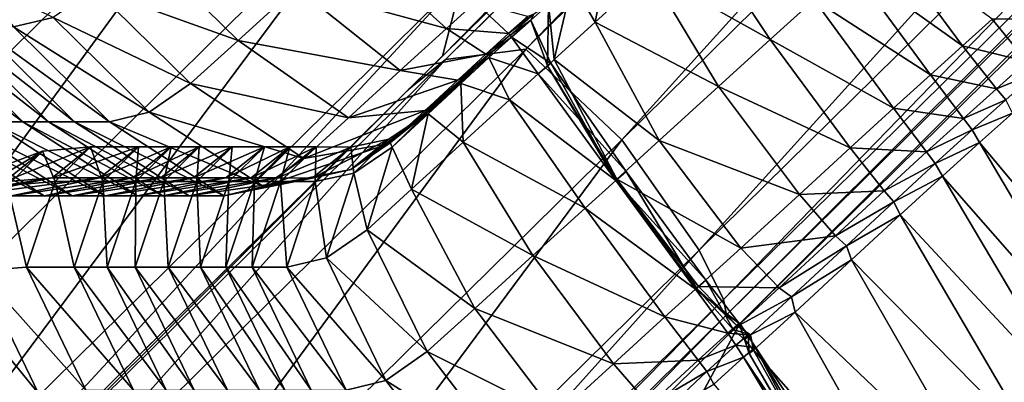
# Model space of a CAD drawing. Header units: millimetres. Extents: x 2387 to 13955, y -4964 to 364.
# Tile 372 of 656: x 7051.03 to 7063.72, y -4371.44 to -4366.77. Entities that reach past the tile are written whole.
import ezdxf

# ---------------------------------------------------------------- set-up
doc = ezdxf.new("R2010")
doc.units = ezdxf.units.MM
doc.header["$MEASUREMENT"] = 0
doc.layers.add('Predefinito', color=7, linetype='Continuous', true_color=0x000000)

msp = doc.modelspace()

# ---------------------------------------------------------------- linework, layer by layer
at = {"layer": 'Predefinito'}
for points in [[(7077.729, -4345.574, 608.147), (7077.457, -4346.595, 608.352), (7056.478, -4367.241, 486.157)], [(7056.478, -4367.241, 486.157), (7056.739, -4366.231, 485.914), (7077.729, -4345.574, 608.147)], [(7058.791, -4368.319, 485.832), (7057.552, -4367.153, 485.913), (7078.543, -4346.496, 608.147)], [(7077.496, -4346.64, 608.352), (7078.543, -4346.496, 608.147), (7057.552, -4367.153, 485.913)], [(7078.543, -4346.496, 608.147), (7079.785, -4347.658, 608.078), (7058.791, -4368.319, 485.832)], [(7077.457, -4346.595, 608.352), (7077.012, -4347.027, 608.489), (7056.042, -4367.667, 486.319)], [(7056.042, -4367.667, 486.319), (7056.478, -4367.241, 486.157), (7077.457, -4346.595, 608.352)], [(7057.552, -4367.153, 485.913), (7056.518, -4367.286, 486.157), (7077.496, -4346.64, 608.352)], [(7077.012, -4347.027, 608.489), (7077.496, -4346.64, 608.352), (7056.518, -4367.286, 486.157)], [(7056.518, -4367.286, 486.157), (7056.042, -4367.667, 486.319), (7077.012, -4347.027, 608.489)], [(7059.788, -4369.741, 485.843), (7058.791, -4368.319, 485.832), (7079.785, -4347.658, 608.078)], [(7079.785, -4347.658, 608.078), (7080.782, -4349.081, 608.088), (7059.788, -4369.741, 485.843)], [(7060.101, -4370.377, 485.876), (7059.788, -4369.741, 485.843), (7080.782, -4349.081, 608.088)], [(7080.782, -4349.081, 608.088), (7081.093, -4349.718, 608.116), (7060.101, -4370.377, 485.876)], [(7060.138, -4370.575, 485.899), (7060.101, -4370.377, 485.876), (7081.093, -4349.718, 608.116)], [(7081.093, -4349.718, 608.116), (7081.129, -4349.917, 608.134), (7060.138, -4370.575, 485.899)], [(7060.308, -4370.684, 485.876), (7060.138, -4370.575, 485.899), (7081.129, -4349.917, 608.134)], [(7081.129, -4349.917, 608.134), (7081.3, -4350.025, 608.116), (7060.308, -4370.684, 485.876)], [(7062.285, -4373.67, 485.843), (7060.308, -4370.684, 485.876), (7081.3, -4350.025, 608.116)], [(7081.3, -4350.025, 608.116), (7083.279, -4353.01, 608.088), (7062.285, -4373.67, 485.843)], [(7067.746, -4382.501, 485.832), (7062.285, -4373.67, 485.843), (7083.279, -4353.01, 608.088)], [(7050.952, -4360.802, 485.843), (7053.577, -4363.059, 485.877), (7045.949, -4370.565, 440.699)], [(7046.038, -4370.743, 440.732), (7045.949, -4370.565, 440.699), (7053.577, -4363.059, 485.877)], [(7053.577, -4363.059, 485.877), (7053.663, -4363.241, 485.899), (7046.038, -4370.743, 440.732)], [(7046.228, -4370.808, 440.699), (7046.038, -4370.743, 440.732), (7053.663, -4363.241, 485.899)], [(7053.663, -4363.241, 485.899), (7053.855, -4363.302, 485.877), (7046.228, -4370.808, 440.699)], [(7046.816, -4371.202, 440.65), (7046.228, -4370.808, 440.699), (7053.855, -4363.302, 485.877)], [(7053.855, -4363.302, 485.877), (7054.448, -4363.692, 485.843), (7046.816, -4371.202, 440.65)], [(7048.102, -4372.37, 440.634), (7046.816, -4371.202, 440.65), (7054.448, -4363.692, 485.843)], [(7054.448, -4363.692, 485.843), (7055.736, -4364.858, 485.832), (7048.102, -4372.37, 440.634)], [(7049.118, -4373.733, 440.753), (7048.102, -4372.37, 440.634), (7055.736, -4364.858, 485.832)], [(7055.736, -4364.858, 485.832), (7056.739, -4366.231, 485.914), (7049.118, -4373.733, 440.753)], [(7060.7, -4367.029, 1228.46), (7059.755, -4365.61, 1228.161), (7059.149, -4366.162, 1227.81)], [(7059.755, -4365.61, 1228.161), (7060.7, -4367.029, 1228.46), (7061.266, -4366.514, 1228.554)], [(7063.18, -4367.111, 1228.456), (7062.148, -4365.714, 1228.499), (7061.739, -4366.085, 1228.506)], [(7062.148, -4365.714, 1228.499), (7063.18, -4367.111, 1228.456), (7063.56, -4366.768, 1228.676)], [(7053.843, -4367.039, 1223.246), (7052.601, -4365.824, 1223.224), (7051.993, -4366.374, 1220.204)], [(7052.601, -4365.824, 1223.224), (7053.843, -4367.039, 1223.246), (7054.591, -4366.359, 1224.99)], [(7056.53, -4366.885, 1225.473), (7055.267, -4365.747, 1225.73), (7054.591, -4366.359, 1224.99)], [(7055.267, -4365.747, 1225.73), (7056.53, -4366.885, 1225.473), (7056.901, -4366.552, 1225.59)], [(7058.445, -4366.804, 1227.053), (7058.625, -4365.866, 1226.634), (7058.148, -4366.303, 1226.143)], [(7058.625, -4365.866, 1226.634), (7058.445, -4366.804, 1227.053), (7059.149, -4366.162, 1227.81)], [(7062.766, -4367.484, 1228.463), (7061.739, -4366.085, 1228.506), (7061.266, -4366.514, 1228.554)], [(7061.739, -4366.085, 1228.506), (7062.766, -4367.484, 1228.463), (7063.18, -4367.111, 1228.456)], [(7048.892, -4374.711, 441.112), (7049.118, -4373.733, 440.753), (7056.739, -4366.231, 485.914)], [(7056.739, -4366.231, 485.914), (7056.478, -4367.241, 486.157), (7048.892, -4374.711, 441.112)], [(7060.036, -4367.633, 1228.06), (7059.149, -4366.162, 1227.81), (7058.445, -4366.804, 1227.053)], [(7059.149, -4366.162, 1227.81), (7060.036, -4367.633, 1228.06), (7060.7, -4367.029, 1228.46)], [(7050.522, -4366.286, 1194.127), (7050.949, -4366.866, 1194.135), (7051.461, -4366.743, 1211.855)], [(7053.232, -4367.594, 1220.217), (7051.993, -4366.374, 1220.204), (7051.461, -4366.743, 1211.855)], [(7051.993, -4366.374, 1220.204), (7053.232, -4367.594, 1220.217), (7053.843, -4367.039, 1223.246)], [(7055.933, -4367.429, 1224.756), (7054.591, -4366.359, 1224.99), (7053.843, -4367.039, 1223.246)], [(7054.591, -4366.359, 1224.99), (7055.933, -4367.429, 1224.756), (7056.53, -4366.885, 1225.473)], [(7057.916, -4367.287, 1226.246), (7058.148, -4366.303, 1226.143), (7057.844, -4366.578, 1225.75)], [(7058.148, -4366.303, 1226.143), (7057.916, -4367.287, 1226.246), (7058.445, -4366.804, 1227.053)], [(7057.329, -4366.953, 1225.113), (7056.901, -4366.552, 1225.59), (7056.53, -4366.885, 1225.473)], [(7056.901, -4366.552, 1225.59), (7057.329, -4366.953, 1225.113), (7057.576, -4366.734, 1225.419)], [(7057.656, -4366.703, 1225.339), (7057.616, -4366.779, 1225.419), (7057.844, -4366.578, 1225.75)], [(7057.832, -4367.366, 1225.749), (7057.844, -4366.578, 1225.75), (7057.616, -4366.779, 1225.419)], [(7057.844, -4366.578, 1225.75), (7057.832, -4367.366, 1225.749), (7057.916, -4367.287, 1226.246)], [(7062.292, -4367.914, 1228.511), (7061.266, -4366.514, 1228.554), (7060.7, -4367.029, 1228.46)], [(7061.266, -4366.514, 1228.554), (7062.292, -4367.914, 1228.511), (7062.766, -4367.484, 1228.463)], [(7052.699, -4367.965, 1211.862), (7051.461, -4366.743, 1211.855), (7050.949, -4366.866, 1194.135)], [(7051.461, -4366.743, 1211.855), (7052.699, -4367.965, 1211.862), (7053.232, -4367.594, 1220.217)], [(7057.329, -4366.953, 1225.113), (7057.35, -4366.974, 1224.795), (7057.656, -4366.703, 1225.339)], [(7057.656, -4366.703, 1225.339), (7057.576, -4366.734, 1225.419), (7057.329, -4366.953, 1225.113)], [(7057.616, -4366.779, 1225.419), (7057.656, -4366.703, 1225.339), (7057.35, -4366.974, 1224.795)], [(7049.418, -4366.866, 1031.592), (7050.655, -4368.088, 1031.593), (7051.069, -4368.088, 1088.148)], [(7051.069, -4368.088, 1088.148), (7049.833, -4366.866, 1088.147), (7049.418, -4366.866, 1031.592)], [(7051.398, -4368.088, 1132.894), (7050.161, -4366.866, 1132.891), (7049.833, -4366.866, 1088.147)], [(7049.833, -4366.866, 1088.147), (7051.069, -4368.088, 1088.148), (7051.398, -4368.088, 1132.894)], [(7050.161, -4366.866, 1132.891), (7051.398, -4368.088, 1132.894), (7051.737, -4368.088, 1167.626)], [(7051.737, -4368.088, 1167.626), (7050.5, -4366.866, 1167.622), (7050.161, -4366.866, 1132.891)], [(7052.185, -4368.088, 1194.14), (7050.949, -4366.866, 1194.135), (7050.5, -4366.866, 1167.622)], [(7050.5, -4366.866, 1167.622), (7051.737, -4368.088, 1167.626), (7052.185, -4368.088, 1194.14)], [(7050.949, -4366.866, 1194.135), (7052.185, -4368.088, 1194.14), (7052.699, -4367.965, 1211.862)], [(7057.35, -4366.974, 1224.795), (7057.368, -4366.998, 1225.113), (7057.616, -4366.779, 1225.419)], [(7057.872, -4367.331, 1225.538), (7057.616, -4366.779, 1225.419), (7057.368, -4366.998, 1225.113)], [(7057.616, -4366.779, 1225.419), (7057.872, -4367.331, 1225.538), (7057.832, -4367.366, 1225.749)], [(7059.271, -4368.329, 1227.193), (7058.445, -4366.804, 1227.053), (7057.916, -4367.287, 1226.246)], [(7058.445, -4366.804, 1227.053), (7059.271, -4368.329, 1227.193), (7060.036, -4367.633, 1228.06)], [(7064.007, -4367.313, 1228.552), (7063.56, -4366.768, 1228.676), (7063.18, -4367.111, 1228.456)], [(7063.56, -4366.768, 1228.676), (7064.007, -4367.313, 1228.552), (7064.611, -4366.765, 1229.042)], [(7057.037, -4367.216, 1224.702), (7056.53, -4366.885, 1225.473), (7055.933, -4367.429, 1224.756)], [(7056.53, -4366.885, 1225.473), (7057.037, -4367.216, 1224.702), (7057.329, -4366.953, 1225.113)], [(7057.35, -4366.974, 1224.795), (7057.329, -4366.953, 1225.113), (7057.037, -4367.216, 1224.702)], [(7057.037, -4367.216, 1224.702), (7057.111, -4367.191, 1224.188), (7057.35, -4366.974, 1224.795)], [(7057.111, -4367.191, 1224.188), (7057.076, -4367.261, 1224.702), (7057.368, -4366.998, 1225.113)], [(7057.713, -4367.471, 1225.59), (7057.368, -4366.998, 1225.113), (7057.076, -4367.261, 1224.702)], [(7057.368, -4366.998, 1225.113), (7057.35, -4366.974, 1224.795), (7057.111, -4367.191, 1224.188)], [(7057.368, -4366.998, 1225.113), (7057.713, -4367.471, 1225.59), (7057.872, -4367.331, 1225.538)], [(7055.268, -4368.036, 1223.089), (7053.843, -4367.039, 1223.246), (7053.232, -4367.594, 1220.217)], [(7053.843, -4367.039, 1223.246), (7055.268, -4368.036, 1223.089), (7055.933, -4367.429, 1224.756)], [(7061.731, -4368.425, 1228.419), (7060.7, -4367.029, 1228.46), (7060.036, -4367.633, 1228.06)], [(7060.7, -4367.029, 1228.46), (7061.731, -4368.425, 1228.419), (7062.292, -4367.914, 1228.511)], [(7063.616, -4367.664, 1228.328), (7063.18, -4367.111, 1228.456), (7062.766, -4367.484, 1228.463)], [(7063.18, -4367.111, 1228.456), (7063.616, -4367.664, 1228.328), (7064.007, -4367.313, 1228.552)], [(7048.479, -4375.116, 441.35), (7048.892, -4374.711, 441.112), (7056.478, -4367.241, 486.157)], [(7056.478, -4367.241, 486.157), (7056.042, -4367.667, 486.319), (7048.479, -4375.116, 441.35)], [(7051.157, -4375.83, 440.634), (7049.931, -4374.654, 440.753), (7057.552, -4367.153, 485.913)], [(7056.518, -4367.286, 486.157), (7057.552, -4367.153, 485.913), (7049.931, -4374.654, 440.753)], [(7057.552, -4367.153, 485.913), (7058.791, -4368.319, 485.832), (7051.157, -4375.83, 440.634)], [(7055.933, -4367.429, 1224.756), (7056.675, -4367.551, 1224.054), (7057.037, -4367.216, 1224.702)], [(7056.675, -4367.551, 1224.054), (7056.907, -4367.387, 1223.587), (7057.111, -4367.191, 1224.188)], [(7057.111, -4367.191, 1224.188), (7057.037, -4367.216, 1224.702), (7056.675, -4367.551, 1224.054)], [(7057.342, -4367.804, 1225.473), (7057.076, -4367.261, 1224.702), (7056.715, -4367.596, 1224.054)], [(7056.907, -4367.387, 1223.587), (7056.715, -4367.596, 1224.054), (7057.076, -4367.261, 1224.702)], [(7057.076, -4367.261, 1224.702), (7057.111, -4367.191, 1224.188), (7056.907, -4367.387, 1223.587)], [(7057.076, -4367.261, 1224.702), (7057.342, -4367.804, 1225.473), (7057.713, -4367.471, 1225.59)], [(7056.042, -4367.667, 486.319), (7056.518, -4367.286, 486.157), (7048.932, -4374.756, 441.112)], [(7049.931, -4374.654, 440.753), (7048.932, -4374.756, 441.112), (7056.518, -4367.286, 486.157)], [(7056.907, -4367.387, 1223.587), (7056.675, -4367.551, 1224.054), (7056.256, -4367.941, 1222.62)], [(7056.256, -4367.941, 1222.62), (7056.651, -4367.632, 1222.307), (7056.907, -4367.387, 1223.587)], [(7056.715, -4367.596, 1224.054), (7056.907, -4367.387, 1223.587), (7056.651, -4367.632, 1222.307)], [(7058.844, -4368.728, 1225.578), (7057.872, -4367.331, 1225.538), (7057.713, -4367.471, 1225.59)], [(7058.724, -4368.828, 1226.281), (7057.916, -4367.287, 1226.246), (7057.832, -4367.366, 1225.749)], [(7058.714, -4368.842, 1225.749), (7057.832, -4367.366, 1225.749), (7057.872, -4367.331, 1225.538)], [(7057.832, -4367.366, 1225.749), (7058.714, -4368.842, 1225.749), (7058.724, -4368.828, 1226.281)], [(7057.872, -4367.331, 1225.538), (7058.844, -4368.728, 1225.578), (7058.714, -4368.842, 1225.749)], [(7057.916, -4367.287, 1226.246), (7058.724, -4368.828, 1226.281), (7059.271, -4368.329, 1227.193)], [(7064.135, -4367.452, 1228.469), (7064.007, -4367.313, 1228.552), (7063.616, -4367.664, 1228.328)], [(7056.675, -4367.551, 1224.054), (7055.933, -4367.429, 1224.756), (7055.268, -4368.036, 1223.089)], [(7058.714, -4368.842, 1225.749), (7057.713, -4367.471, 1225.59), (7057.342, -4367.804, 1225.473)], [(7057.713, -4367.471, 1225.59), (7058.714, -4368.842, 1225.749), (7058.844, -4368.728, 1225.578)], [(7063.191, -4368.045, 1228.333), (7062.766, -4367.484, 1228.463), (7062.292, -4367.914, 1228.511)], [(7062.766, -4367.484, 1228.463), (7063.191, -4368.045, 1228.333), (7063.616, -4367.664, 1228.328)], [(7063.616, -4367.664, 1228.328), (7063.737, -4367.807, 1228.243), (7064.135, -4367.452, 1228.469)], [(7054.692, -4368.559, 1220.125), (7053.232, -4367.594, 1220.217), (7052.699, -4367.965, 1211.862)], [(7053.232, -4367.594, 1220.217), (7054.692, -4368.559, 1220.125), (7055.268, -4368.036, 1223.089)], [(7055.268, -4368.036, 1223.089), (7056.256, -4367.941, 1222.62), (7056.675, -4367.551, 1224.054)], [(7055.789, -4368.368, 1219.849), (7056.257, -4367.995, 1219.665), (7056.651, -4367.632, 1222.307)], [(7056.651, -4367.632, 1222.307), (7056.256, -4367.941, 1222.62), (7055.789, -4368.368, 1219.849)], [(7056.295, -4367.985, 1222.62), (7056.651, -4367.632, 1222.307), (7056.257, -4367.995, 1219.665)], [(7056.651, -4367.632, 1222.307), (7056.295, -4367.985, 1222.62), (7056.715, -4367.596, 1224.054)], [(7056.745, -4368.348, 1224.756), (7056.715, -4367.596, 1224.054), (7056.295, -4367.985, 1222.62)], [(7056.715, -4367.596, 1224.054), (7056.745, -4368.348, 1224.756), (7057.342, -4367.804, 1225.473)], [(7061.077, -4369.023, 1228.026), (7060.036, -4367.633, 1228.06), (7059.271, -4368.329, 1227.193)], [(7060.036, -4367.633, 1228.06), (7061.077, -4369.023, 1228.026), (7061.731, -4368.425, 1228.419)], [(7048.932, -4374.756, 441.112), (7048.479, -4375.116, 441.35), (7056.042, -4367.667, 486.319)], [(7063.737, -4367.807, 1228.243), (7063.616, -4367.664, 1228.328), (7063.191, -4368.045, 1228.333)], [(7058.317, -4369.198, 1225.73), (7057.342, -4367.804, 1225.473), (7056.745, -4368.348, 1224.756)], [(7057.342, -4367.804, 1225.473), (7058.317, -4369.198, 1225.73), (7058.714, -4368.842, 1225.749)], [(7063.191, -4368.045, 1228.333), (7063.305, -4368.193, 1228.246), (7063.737, -4367.807, 1228.243)], [(7063.823, -4367.975, 1228.328), (7063.737, -4367.807, 1228.243), (7063.305, -4368.193, 1228.246)], [(7054.169, -4368.921, 1211.817), (7052.699, -4367.965, 1211.862), (7052.185, -4368.088, 1194.14)], [(7052.699, -4367.965, 1211.862), (7054.169, -4368.921, 1211.817), (7054.692, -4368.559, 1220.125)], [(7054.692, -4368.559, 1220.125), (7055.789, -4368.368, 1219.849), (7056.256, -4367.941, 1222.62)], [(7056.256, -4367.941, 1222.62), (7055.268, -4368.036, 1223.089), (7054.692, -4368.559, 1220.125)], [(7056.257, -4367.995, 1219.665), (7055.789, -4368.368, 1219.849), (7055.297, -4368.703, 1211.684)], [(7055.297, -4368.703, 1211.684), (7055.785, -4368.311, 1211.594), (7056.257, -4367.995, 1219.665)], [(7055.829, -4368.413, 1219.849), (7056.257, -4367.995, 1219.665), (7055.785, -4368.311, 1211.594)], [(7056.08, -4368.955, 1223.089), (7056.295, -4367.985, 1222.62), (7055.829, -4368.413, 1219.849)], [(7056.257, -4367.995, 1219.665), (7055.829, -4368.413, 1219.849), (7056.295, -4367.985, 1222.62)], [(7056.295, -4367.985, 1222.62), (7056.08, -4368.955, 1223.089), (7056.745, -4368.348, 1224.756)], [(7062.715, -4368.475, 1228.382), (7062.292, -4367.914, 1228.511), (7061.731, -4368.425, 1228.419)], [(7062.292, -4367.914, 1228.511), (7062.715, -4368.475, 1228.382), (7063.191, -4368.045, 1228.333)], [(7063.305, -4368.193, 1228.246), (7063.397, -4368.356, 1228.333), (7063.823, -4367.975, 1228.328)], [(7065.592, -4370.976, 1228.457), (7063.823, -4367.975, 1228.328), (7063.397, -4368.356, 1228.333)], [(7051.344, -4369.04, 924.324), (7049.868, -4368.088, 924.33), (7049.444, -4368.088, 882.085)], [(7049.444, -4368.088, 882.085), (7050.92, -4369.04, 882.076), (7051.344, -4369.04, 924.324)], [(7049.868, -4368.088, 924.33), (7051.344, -4369.04, 924.324), (7051.705, -4369.04, 973.544)], [(7051.705, -4369.04, 973.544), (7050.229, -4368.088, 973.547), (7049.868, -4368.088, 924.33)], [(7052.13, -4369.04, 1031.591), (7050.655, -4368.088, 1031.593), (7050.229, -4368.088, 973.547)], [(7050.229, -4368.088, 973.547), (7051.705, -4369.04, 973.544), (7052.13, -4369.04, 1031.591)], [(7050.655, -4368.088, 1031.593), (7052.13, -4369.04, 1031.591), (7052.545, -4369.04, 1088.147)], [(7052.545, -4369.04, 1088.147), (7051.069, -4368.088, 1088.148), (7050.655, -4368.088, 1031.593)], [(7052.873, -4369.04, 1132.893), (7051.398, -4368.088, 1132.894), (7051.069, -4368.088, 1088.148)], [(7051.069, -4368.088, 1088.148), (7052.545, -4369.04, 1088.147), (7052.873, -4369.04, 1132.893)], [(7051.398, -4368.088, 1132.894), (7052.873, -4369.04, 1132.893), (7053.212, -4369.04, 1167.622)], [(7053.212, -4369.04, 1167.622), (7051.737, -4368.088, 1167.626), (7051.398, -4368.088, 1132.894)], [(7053.66, -4369.041, 1194.123), (7052.185, -4368.088, 1194.14), (7051.737, -4368.088, 1167.626)], [(7051.737, -4368.088, 1167.626), (7053.212, -4369.04, 1167.622), (7053.66, -4369.041, 1194.123)], [(7052.185, -4368.088, 1194.14), (7053.66, -4369.041, 1194.123), (7054.169, -4368.921, 1211.817)], [(7063.305, -4368.193, 1228.246), (7063.191, -4368.045, 1228.333), (7062.715, -4368.475, 1228.382)], [(7062.715, -4368.475, 1228.382), (7062.828, -4368.624, 1228.296), (7063.305, -4368.193, 1228.246)], [(7063.397, -4368.356, 1228.333), (7063.305, -4368.193, 1228.246), (7062.828, -4368.624, 1228.296)], [(7052.157, -4377.252, 440.65), (7051.157, -4375.83, 440.634), (7058.791, -4368.319, 485.832)], [(7058.791, -4368.319, 485.832), (7059.788, -4369.741, 485.843), (7052.157, -4377.252, 440.65)], [(7055.789, -4368.368, 1219.849), (7054.692, -4368.559, 1220.125), (7054.169, -4368.921, 1211.817)], [(7054.169, -4368.921, 1211.817), (7055.297, -4368.703, 1211.684), (7055.789, -4368.368, 1219.849)], [(7054.799, -4368.813, 1194.068), (7055.295, -4368.415, 1194.03), (7055.785, -4368.311, 1211.594)], [(7055.785, -4368.311, 1211.594), (7055.297, -4368.703, 1211.684), (7054.799, -4368.813, 1194.068)], [(7055.337, -4368.748, 1211.684), (7055.785, -4368.311, 1211.594), (7055.295, -4368.415, 1194.03)], [(7055.785, -4368.311, 1211.594), (7055.337, -4368.748, 1211.684), (7055.829, -4368.413, 1219.849)], [(7057.641, -4369.811, 1224.99), (7056.745, -4368.348, 1224.756), (7056.08, -4368.955, 1223.089)], [(7056.745, -4368.348, 1224.756), (7057.641, -4369.811, 1224.99), (7058.317, -4369.198, 1225.73)], [(7060.322, -4369.713, 1227.174), (7059.271, -4368.329, 1227.193), (7058.724, -4368.828, 1226.281)], [(7059.271, -4368.329, 1227.193), (7060.322, -4369.713, 1227.174), (7061.077, -4369.023, 1228.026)], [(7062.828, -4368.624, 1228.296), (7062.921, -4368.787, 1228.382), (7063.397, -4368.356, 1228.333)], [(7065.173, -4371.351, 1228.462), (7063.397, -4368.356, 1228.333), (7062.921, -4368.787, 1228.382)], [(7063.397, -4368.356, 1228.333), (7065.173, -4371.351, 1228.462), (7065.592, -4370.976, 1228.457)], [(7050.403, -4369.017, 803.762), (7050.888, -4368.628, 803.85), (7051.324, -4368.466, 817.346)], [(7051.324, -4368.466, 817.346), (7050.83, -4368.862, 817.338), (7050.403, -4369.017, 803.762)], [(7051.943, -4368.411, 844.906), (7051.446, -4368.81, 844.92), (7050.83, -4368.862, 817.338)], [(7050.83, -4368.862, 817.338), (7051.324, -4368.466, 817.346), (7051.943, -4368.411, 844.906)], [(7050.87, -4368.907, 817.338), (7051.324, -4368.466, 817.346), (7050.888, -4368.628, 803.85)], [(7051.324, -4368.466, 817.346), (7050.87, -4368.907, 817.338), (7051.486, -4368.855, 844.92)], [(7051.486, -4368.855, 844.92), (7051.943, -4368.411, 844.906), (7051.324, -4368.466, 817.346)], [(7051.446, -4368.81, 844.92), (7051.943, -4368.411, 844.906), (7052.558, -4368.411, 882.053)], [(7052.558, -4368.411, 882.053), (7052.061, -4368.81, 882.062), (7051.446, -4368.81, 844.92)], [(7051.943, -4368.411, 844.906), (7051.486, -4368.855, 844.92), (7052.101, -4368.855, 882.062)], [(7052.101, -4368.855, 882.062), (7052.558, -4368.411, 882.053), (7051.943, -4368.411, 844.906)], [(7052.982, -4368.411, 924.31), (7052.485, -4368.81, 924.316), (7052.061, -4368.81, 882.062)], [(7052.061, -4368.81, 882.062), (7052.558, -4368.411, 882.053), (7052.982, -4368.411, 924.31)], [(7052.558, -4368.411, 882.053), (7052.101, -4368.855, 882.062), (7052.525, -4368.855, 924.315)], [(7052.485, -4368.81, 924.316), (7052.982, -4368.411, 924.31), (7053.343, -4368.411, 973.534)], [(7053.343, -4368.411, 973.534), (7052.846, -4368.81, 973.538), (7052.485, -4368.81, 924.316)], [(7052.982, -4368.411, 924.31), (7052.525, -4368.855, 924.315), (7052.885, -4368.855, 973.538)], [(7052.525, -4368.855, 924.315), (7052.982, -4368.411, 924.31), (7052.558, -4368.411, 882.053)], [(7053.768, -4368.411, 1031.582), (7053.271, -4368.81, 1031.586), (7052.846, -4368.81, 973.538)], [(7052.846, -4368.81, 973.538), (7053.343, -4368.411, 973.534), (7053.768, -4368.411, 1031.582)], [(7052.885, -4368.855, 973.538), (7053.343, -4368.411, 973.534), (7052.982, -4368.411, 924.31)], [(7053.343, -4368.411, 973.534), (7052.885, -4368.855, 973.538), (7053.311, -4368.855, 1031.586)], [(7053.271, -4368.81, 1031.586), (7053.768, -4368.411, 1031.582), (7054.183, -4368.411, 1088.137)], [(7054.183, -4368.411, 1088.137), (7053.686, -4368.81, 1088.141), (7053.271, -4368.81, 1031.586)], [(7053.768, -4368.411, 1031.582), (7053.311, -4368.855, 1031.586), (7053.726, -4368.855, 1088.141)], [(7053.311, -4368.855, 1031.586), (7053.768, -4368.411, 1031.582), (7053.343, -4368.411, 973.534)], [(7054.511, -4368.411, 1132.881), (7054.014, -4368.81, 1132.886), (7053.686, -4368.81, 1088.141)], [(7053.686, -4368.81, 1088.141), (7054.183, -4368.411, 1088.137), (7054.511, -4368.411, 1132.881)], [(7053.726, -4368.855, 1088.141), (7054.183, -4368.411, 1088.137), (7053.768, -4368.411, 1031.582)], [(7054.183, -4368.411, 1088.137), (7053.726, -4368.855, 1088.141), (7054.054, -4368.855, 1132.886)], [(7054.014, -4368.81, 1132.886), (7054.511, -4368.411, 1132.881), (7054.849, -4368.412, 1167.588)], [(7054.849, -4368.412, 1167.588), (7054.353, -4368.811, 1167.602), (7054.014, -4368.81, 1132.886)], [(7054.511, -4368.411, 1132.881), (7054.054, -4368.855, 1132.886), (7054.392, -4368.856, 1167.602)], [(7054.054, -4368.855, 1132.886), (7054.511, -4368.411, 1132.881), (7054.183, -4368.411, 1088.137)], [(7054.353, -4368.811, 1167.602), (7054.849, -4368.412, 1167.588), (7055.295, -4368.415, 1194.03)], [(7055.295, -4368.415, 1194.03), (7054.799, -4368.813, 1194.068), (7054.353, -4368.811, 1167.602)], [(7054.392, -4368.856, 1167.602), (7054.849, -4368.412, 1167.588), (7054.511, -4368.411, 1132.881)], [(7054.849, -4368.412, 1167.588), (7054.392, -4368.856, 1167.602), (7054.839, -4368.857, 1194.068)], [(7054.839, -4368.857, 1194.068), (7055.295, -4368.415, 1194.03), (7054.849, -4368.412, 1167.588)], [(7055.295, -4368.415, 1194.03), (7054.839, -4368.857, 1194.068), (7055.337, -4368.748, 1211.684)], [(7055.505, -4369.478, 1220.125), (7055.829, -4368.413, 1219.849), (7055.337, -4368.748, 1211.684)], [(7055.829, -4368.413, 1219.849), (7055.505, -4369.478, 1220.125), (7056.08, -4368.955, 1223.089)], [(7062.172, -4368.975, 1228.295), (7061.731, -4368.425, 1228.419), (7061.077, -4369.023, 1228.026)], [(7061.731, -4368.425, 1228.419), (7062.172, -4368.975, 1228.295), (7062.715, -4368.475, 1228.382)], [(7062.828, -4368.624, 1228.296), (7062.715, -4368.475, 1228.382), (7062.172, -4368.975, 1228.295)], [(7062.172, -4368.975, 1228.295), (7062.295, -4369.117, 1228.213), (7062.828, -4368.624, 1228.296)], [(7062.921, -4368.787, 1228.382), (7062.828, -4368.624, 1228.296), (7062.295, -4369.117, 1228.213)], [(7053.66, -4369.041, 1194.123), (7054.799, -4368.813, 1194.068), (7055.297, -4368.703, 1211.684)], [(7055.297, -4368.703, 1211.684), (7054.169, -4368.921, 1211.817), (7053.66, -4369.041, 1194.123)], [(7054.981, -4369.84, 1211.818), (7055.337, -4368.748, 1211.684), (7054.839, -4368.857, 1194.068)], [(7055.337, -4368.748, 1211.684), (7054.981, -4369.84, 1211.818), (7055.505, -4369.478, 1220.125)], [(7059.873, -4370.127, 1225.573), (7058.844, -4368.728, 1225.578), (7058.714, -4368.842, 1225.749)], [(7059.757, -4370.232, 1225.75), (7058.714, -4368.842, 1225.749), (7058.844, -4368.728, 1225.578)], [(7058.844, -4368.728, 1225.578), (7059.873, -4370.127, 1225.573), (7059.757, -4370.232, 1225.75)], [(7062.295, -4369.117, 1228.213), (7062.378, -4369.287, 1228.295), (7062.921, -4368.787, 1228.382)], [(7064.696, -4371.78, 1228.51), (7062.921, -4368.787, 1228.382), (7062.378, -4369.287, 1228.295)], [(7062.921, -4368.787, 1228.382), (7064.696, -4371.78, 1228.51), (7065.173, -4371.351, 1228.462)], [(7051.446, -4368.81, 844.92), (7050.305, -4369.04, 844.942), (7049.693, -4369.088, 817.326)], [(7049.693, -4369.088, 817.326), (7050.83, -4368.862, 817.338), (7051.446, -4368.81, 844.92)], [(7050.305, -4369.04, 844.942), (7051.446, -4368.81, 844.92), (7052.061, -4368.81, 882.062)], [(7052.061, -4368.81, 882.062), (7050.92, -4369.04, 882.076), (7050.305, -4369.04, 844.942)], [(7050.87, -4368.907, 817.338), (7050.505, -4370.007, 817.326), (7051.117, -4369.959, 844.94)], [(7051.117, -4369.959, 844.94), (7051.486, -4368.855, 844.92), (7050.87, -4368.907, 817.338)], [(7052.485, -4368.81, 924.316), (7051.344, -4369.04, 924.324), (7050.92, -4369.04, 882.076)], [(7050.92, -4369.04, 882.076), (7052.061, -4368.81, 882.062), (7052.485, -4368.81, 924.316)], [(7051.486, -4368.855, 844.92), (7051.117, -4369.959, 844.94), (7051.732, -4369.959, 882.072)], [(7051.344, -4369.04, 924.324), (7052.485, -4368.81, 924.316), (7052.846, -4368.81, 973.538)], [(7052.846, -4368.81, 973.538), (7051.705, -4369.04, 973.544), (7051.344, -4369.04, 924.324)], [(7051.732, -4369.959, 882.072), (7052.101, -4368.855, 882.062), (7051.486, -4368.855, 844.92)], [(7053.271, -4368.81, 1031.586), (7052.13, -4369.04, 1031.591), (7051.705, -4369.04, 973.544)], [(7051.705, -4369.04, 973.544), (7052.846, -4368.81, 973.538), (7053.271, -4368.81, 1031.586)], [(7052.101, -4368.855, 882.062), (7051.732, -4369.959, 882.072), (7052.156, -4369.959, 924.322)], [(7052.156, -4369.959, 924.322), (7052.525, -4368.855, 924.315), (7052.101, -4368.855, 882.062)], [(7052.13, -4369.04, 1031.591), (7053.271, -4368.81, 1031.586), (7053.686, -4368.81, 1088.141)], [(7053.686, -4368.81, 1088.141), (7052.545, -4369.04, 1088.147), (7052.13, -4369.04, 1031.591)], [(7052.525, -4368.855, 924.315), (7052.156, -4369.959, 924.322), (7052.517, -4369.959, 973.543)], [(7052.517, -4369.959, 973.543), (7052.885, -4368.855, 973.538), (7052.525, -4368.855, 924.315)], [(7052.885, -4368.855, 973.538), (7052.517, -4369.959, 973.543), (7052.942, -4369.959, 1031.591)], [(7054.014, -4368.81, 1132.886), (7052.873, -4369.04, 1132.893), (7052.545, -4369.04, 1088.147)], [(7052.545, -4369.04, 1088.147), (7053.686, -4368.81, 1088.141), (7054.014, -4368.81, 1132.886)], [(7052.873, -4369.04, 1132.893), (7054.014, -4368.81, 1132.886), (7054.353, -4368.811, 1167.602)], [(7054.353, -4368.811, 1167.602), (7053.212, -4369.04, 1167.622), (7052.873, -4369.04, 1132.893)], [(7052.942, -4369.959, 1031.591), (7053.311, -4368.855, 1031.586), (7052.885, -4368.855, 973.538)], [(7053.311, -4368.855, 1031.586), (7052.942, -4369.959, 1031.591), (7053.357, -4369.959, 1088.147)], [(7053.212, -4369.04, 1167.622), (7054.353, -4368.811, 1167.602), (7054.799, -4368.813, 1194.068)], [(7054.799, -4368.813, 1194.068), (7053.66, -4369.041, 1194.123), (7053.212, -4369.04, 1167.622)], [(7053.357, -4369.959, 1088.147), (7053.726, -4368.855, 1088.141), (7053.311, -4368.855, 1031.586)], [(7053.726, -4368.855, 1088.141), (7053.357, -4369.959, 1088.147), (7053.685, -4369.959, 1132.895)], [(7054.054, -4368.855, 1132.886), (7053.685, -4369.959, 1132.895), (7054.024, -4369.959, 1167.625)], [(7053.685, -4369.959, 1132.895), (7054.054, -4368.855, 1132.886), (7053.726, -4368.855, 1088.141)], [(7054.024, -4369.959, 1167.625), (7054.392, -4368.856, 1167.602), (7054.054, -4368.855, 1132.886)], [(7054.392, -4368.856, 1167.602), (7054.024, -4369.959, 1167.625), (7054.472, -4369.96, 1194.125)], [(7054.472, -4369.96, 1194.125), (7054.839, -4368.857, 1194.068), (7054.392, -4368.856, 1167.602)], [(7054.839, -4368.857, 1194.068), (7054.472, -4369.96, 1194.125), (7054.981, -4369.84, 1211.818)], [(7059.739, -4370.244, 1225.728), (7058.714, -4368.842, 1225.749), (7058.317, -4369.198, 1225.73)], [(7059.778, -4370.21, 1226.277), (7058.724, -4368.828, 1226.281), (7058.714, -4368.842, 1225.749)], [(7058.714, -4368.842, 1225.749), (7059.739, -4370.244, 1225.728), (7059.873, -4370.127, 1225.573)], [(7058.714, -4368.842, 1225.749), (7059.757, -4370.232, 1225.75), (7059.778, -4370.21, 1226.277)], [(7058.724, -4368.828, 1226.281), (7059.778, -4370.21, 1226.277), (7060.322, -4369.713, 1227.174)], [(7056.894, -4370.49, 1223.246), (7056.08, -4368.955, 1223.089), (7055.505, -4369.478, 1220.125)], [(7056.08, -4368.955, 1223.089), (7056.894, -4370.49, 1223.246), (7057.641, -4369.811, 1224.99)], [(7061.544, -4369.556, 1227.923), (7061.077, -4369.023, 1228.026), (7060.322, -4369.713, 1227.174)], [(7061.077, -4369.023, 1228.026), (7061.544, -4369.556, 1227.923), (7062.172, -4368.975, 1228.295)], [(7062.295, -4369.117, 1228.213), (7062.172, -4368.975, 1228.295), (7061.544, -4369.556, 1227.923)], [(7061.544, -4369.556, 1227.923), (7061.686, -4369.685, 1227.854), (7062.295, -4369.117, 1228.213)], [(7062.378, -4369.287, 1228.295), (7062.295, -4369.117, 1228.213), (7061.686, -4369.685, 1227.854)], [(7059.345, -4370.597, 1225.695), (7058.317, -4369.198, 1225.73), (7057.641, -4369.811, 1224.99)], [(7058.317, -4369.198, 1225.73), (7059.345, -4370.597, 1225.695), (7059.739, -4370.244, 1225.728)], [(7061.686, -4369.685, 1227.854), (7061.75, -4369.867, 1227.923), (7062.378, -4369.287, 1228.295)], [(7064.136, -4372.289, 1228.418), (7062.378, -4369.287, 1228.295), (7061.75, -4369.867, 1227.923)], [(7062.378, -4369.287, 1228.295), (7064.136, -4372.289, 1228.418), (7064.696, -4371.78, 1228.51)], [(7056.282, -4371.046, 1220.217), (7055.505, -4369.478, 1220.125), (7054.981, -4369.84, 1211.818)], [(7055.505, -4369.478, 1220.125), (7056.282, -4371.046, 1220.217), (7056.894, -4370.49, 1223.246)], [(7060.322, -4369.713, 1227.174), (7060.817, -4370.226, 1227.116), (7061.544, -4369.556, 1227.923)], [(7061.686, -4369.685, 1227.854), (7061.544, -4369.556, 1227.923), (7060.817, -4370.226, 1227.116)], [(7052.475, -4377.884, 440.699), (7052.157, -4377.252, 440.65), (7059.788, -4369.741, 485.843)], [(7059.788, -4369.741, 485.843), (7060.101, -4370.377, 485.876), (7052.475, -4377.884, 440.699)], [(7060.817, -4370.226, 1227.116), (7060.322, -4369.713, 1227.174), (7059.778, -4370.21, 1226.277)], [(7060.817, -4370.226, 1227.116), (7060.977, -4370.343, 1227.078), (7061.686, -4369.685, 1227.854)], [(7061.75, -4369.867, 1227.923), (7061.686, -4369.685, 1227.854), (7060.977, -4370.343, 1227.078)], [(7055.749, -4371.417, 1211.863), (7054.981, -4369.84, 1211.818), (7054.472, -4369.96, 1194.125)], [(7054.981, -4369.84, 1211.818), (7055.749, -4371.417, 1211.863), (7056.282, -4371.046, 1220.217)], [(7058.681, -4371.202, 1224.958), (7057.641, -4369.811, 1224.99), (7056.894, -4370.49, 1223.246)], [(7057.641, -4369.811, 1224.99), (7058.681, -4371.202, 1224.958), (7059.345, -4370.597, 1225.695)], [(7060.977, -4370.343, 1227.078), (7061.023, -4370.537, 1227.116), (7061.75, -4369.867, 1227.923)], [(7063.483, -4372.883, 1228.026), (7061.75, -4369.867, 1227.923), (7061.023, -4370.537, 1227.116)], [(7061.75, -4369.867, 1227.923), (7063.483, -4372.883, 1228.026), (7064.136, -4372.289, 1228.418)], [(7051.27, -4371.587, 817.321), (7050.505, -4370.007, 817.326), (7050.092, -4370.15, 803.63)], [(7051.88, -4371.541, 844.943), (7051.117, -4369.959, 844.94), (7050.505, -4370.007, 817.326)], [(7050.505, -4370.007, 817.326), (7051.27, -4371.587, 817.321), (7051.88, -4371.541, 844.943)], [(7051.117, -4369.959, 844.94), (7051.88, -4371.541, 844.943), (7052.495, -4371.541, 882.07)], [(7052.495, -4371.541, 882.07), (7051.732, -4369.959, 882.072), (7051.117, -4369.959, 844.94)], [(7052.918, -4371.541, 924.32), (7052.156, -4369.959, 924.322), (7051.732, -4369.959, 882.072)], [(7051.732, -4369.959, 882.072), (7052.495, -4371.541, 882.07), (7052.918, -4371.541, 924.32)], [(7052.156, -4369.959, 924.322), (7052.918, -4371.541, 924.32), (7053.279, -4371.541, 973.544)], [(7053.279, -4371.541, 973.544), (7052.517, -4369.959, 973.543), (7052.156, -4369.959, 924.322)], [(7053.705, -4371.541, 1031.593), (7052.942, -4369.959, 1031.591), (7052.517, -4369.959, 973.543)], [(7052.517, -4369.959, 973.543), (7053.279, -4371.541, 973.544), (7053.705, -4371.541, 1031.593)], [(7052.942, -4369.959, 1031.591), (7053.705, -4371.541, 1031.593), (7054.12, -4371.541, 1088.15)], [(7054.12, -4371.541, 1088.15), (7053.357, -4369.959, 1088.147), (7052.942, -4369.959, 1031.591)], [(7054.448, -4371.541, 1132.9), (7053.685, -4369.959, 1132.895), (7053.357, -4369.959, 1088.147)], [(7053.357, -4369.959, 1088.147), (7054.12, -4371.541, 1088.15), (7054.448, -4371.541, 1132.9)], [(7053.685, -4369.959, 1132.895), (7054.448, -4371.541, 1132.9), (7054.787, -4371.541, 1167.636)], [(7054.787, -4371.541, 1167.636), (7054.024, -4369.959, 1167.625), (7053.685, -4369.959, 1132.895)], [(7055.236, -4371.541, 1194.147), (7054.472, -4369.96, 1194.125), (7054.024, -4369.959, 1167.625)], [(7054.024, -4369.959, 1167.625), (7054.787, -4371.541, 1167.636), (7055.236, -4371.541, 1194.147)], [(7054.472, -4369.96, 1194.125), (7055.236, -4371.541, 1194.147), (7055.749, -4371.417, 1211.863)], [(7050.092, -4370.15, 803.63), (7050.861, -4371.726, 803.586), (7051.27, -4371.587, 817.321)], [(7060.301, -4370.684, 1225.557), (7059.873, -4370.127, 1225.573), (7059.739, -4370.244, 1225.728)], [(7060.226, -4370.762, 1225.75), (7059.757, -4370.232, 1225.75), (7059.873, -4370.127, 1225.573)], [(7059.873, -4370.127, 1225.573), (7060.301, -4370.684, 1225.557), (7060.226, -4370.762, 1225.75)], [(7060.154, -4370.81, 1225.662), (7059.739, -4370.244, 1225.728), (7059.345, -4370.597, 1225.695)], [(7059.739, -4370.244, 1225.728), (7060.154, -4370.81, 1225.662), (7060.301, -4370.684, 1225.557)], [(7060.281, -4370.718, 1226.263), (7059.778, -4370.21, 1226.277), (7059.757, -4370.232, 1225.75)], [(7059.757, -4370.232, 1225.75), (7060.226, -4370.762, 1225.75), (7060.281, -4370.718, 1226.263)], [(7059.778, -4370.21, 1226.277), (7060.281, -4370.718, 1226.263), (7060.817, -4370.226, 1227.116)], [(7060.977, -4370.343, 1227.078), (7060.817, -4370.226, 1227.116), (7060.281, -4370.718, 1226.263)], [(7052.515, -4378.08, 440.732), (7052.475, -4377.884, 440.699), (7060.101, -4370.377, 485.876)], [(7060.101, -4370.377, 485.876), (7060.138, -4370.575, 485.899), (7052.515, -4378.08, 440.732)], [(7060.281, -4370.718, 1226.263), (7060.446, -4370.831, 1226.253), (7060.977, -4370.343, 1227.078)], [(7061.023, -4370.537, 1227.116), (7060.977, -4370.343, 1227.078), (7060.446, -4370.831, 1226.253)], [(7057.946, -4371.873, 1223.224), (7056.894, -4370.49, 1223.246), (7056.282, -4371.046, 1220.217)], [(7056.894, -4370.49, 1223.246), (7057.946, -4371.873, 1223.224), (7058.681, -4371.202, 1224.958)], [(7060.446, -4370.831, 1226.253), (7060.486, -4371.028, 1226.263), (7061.023, -4370.537, 1227.116)], [(7062.727, -4373.569, 1227.174), (7061.023, -4370.537, 1227.116), (7060.486, -4371.028, 1226.263)], [(7061.023, -4370.537, 1227.116), (7062.727, -4373.569, 1227.174), (7063.483, -4372.883, 1228.026)], [(7052.682, -4378.192, 440.699), (7052.515, -4378.08, 440.732), (7060.138, -4370.575, 485.899)], [(7060.138, -4370.575, 485.899), (7060.308, -4370.684, 485.876), (7052.682, -4378.192, 440.699)], [(7054.654, -4381.182, 440.65), (7052.682, -4378.192, 440.699), (7060.308, -4370.684, 485.876)], [(7060.308, -4370.684, 485.876), (7062.285, -4373.67, 485.843), (7054.654, -4381.182, 440.65)], [(7059.772, -4371.156, 1225.589), (7059.345, -4370.597, 1225.695), (7058.681, -4371.202, 1224.958)], [(7059.345, -4370.597, 1225.695), (7059.772, -4371.156, 1225.589), (7060.154, -4370.81, 1225.662)], [(7060.416, -4370.831, 1225.546), (7060.301, -4370.684, 1225.557), (7060.154, -4370.81, 1225.662)], [(7060.369, -4370.89, 1225.75), (7060.226, -4370.762, 1225.75), (7060.301, -4370.684, 1225.557)], [(7060.301, -4370.684, 1225.557), (7060.416, -4370.831, 1225.546), (7060.369, -4370.89, 1225.75)], [(7060.26, -4370.963, 1225.618), (7060.154, -4370.81, 1225.662), (7059.772, -4371.156, 1225.589)], [(7060.154, -4370.81, 1225.662), (7060.26, -4370.963, 1225.618), (7060.416, -4370.831, 1225.546)], [(7060.446, -4370.831, 1226.253), (7060.281, -4370.718, 1226.263), (7060.226, -4370.762, 1225.75)], [(7060.226, -4370.762, 1225.75), (7060.369, -4370.89, 1225.75), (7060.446, -4370.831, 1226.253)], [(7060.506, -4370.994, 1225.557), (7060.416, -4370.831, 1225.546), (7060.26, -4370.963, 1225.618)], [(7060.486, -4371.028, 1226.263), (7060.446, -4370.831, 1226.253), (7060.369, -4370.89, 1225.75)], [(7060.431, -4371.072, 1225.75), (7060.369, -4370.89, 1225.75), (7060.416, -4370.831, 1225.546)], [(7060.369, -4370.89, 1225.75), (7060.431, -4371.072, 1225.75), (7060.486, -4371.028, 1226.263)], [(7060.416, -4370.831, 1225.546), (7060.506, -4370.994, 1225.557), (7060.431, -4371.072, 1225.75)], [(7057.34, -4372.426, 1220.204), (7056.282, -4371.046, 1220.217), (7055.749, -4371.417, 1211.863)], [(7056.282, -4371.046, 1220.217), (7057.34, -4372.426, 1220.204), (7057.946, -4371.873, 1223.224)], [(7059.772, -4371.156, 1225.589), (7059.886, -4371.303, 1225.518), (7060.26, -4370.963, 1225.618)], [(7060.359, -4371.12, 1225.662), (7060.26, -4370.963, 1225.618), (7059.886, -4371.303, 1225.518)], [(7060.26, -4370.963, 1225.618), (7060.359, -4371.12, 1225.662), (7060.506, -4370.994, 1225.557)], [(7062.29, -4374, 1225.575), (7060.506, -4370.994, 1225.557), (7060.359, -4371.12, 1225.662)], [(7062.169, -4374.099, 1225.751), (7060.431, -4371.072, 1225.75), (7060.506, -4370.994, 1225.557)], [(7062.184, -4374.068, 1226.277), (7060.486, -4371.028, 1226.263), (7060.431, -4371.072, 1225.75)], [(7060.486, -4371.028, 1226.263), (7062.184, -4374.068, 1226.277), (7062.727, -4373.569, 1227.174)], [(7060.506, -4370.994, 1225.557), (7062.29, -4374, 1225.575), (7062.169, -4374.099, 1225.751)], [(7058.681, -4371.202, 1224.958), (7059.144, -4371.737, 1224.861), (7059.772, -4371.156, 1225.589)], [(7059.886, -4371.303, 1225.518), (7059.772, -4371.156, 1225.589), (7059.144, -4371.737, 1224.861)], [(7059.886, -4371.303, 1225.518), (7059.977, -4371.466, 1225.589), (7060.359, -4371.12, 1225.662)], [(7062.151, -4374.111, 1225.729), (7060.359, -4371.12, 1225.662), (7059.977, -4371.466, 1225.589)], [(7060.359, -4371.12, 1225.662), (7062.151, -4374.111, 1225.729), (7062.29, -4374, 1225.575)], [(7060.431, -4371.072, 1225.75), (7062.169, -4374.099, 1225.751), (7062.184, -4374.068, 1226.277)], [(7059.144, -4371.737, 1224.861), (7058.681, -4371.202, 1224.958), (7057.946, -4371.873, 1223.224)], [(7059.144, -4371.737, 1224.861), (7059.282, -4371.868, 1224.797), (7059.886, -4371.303, 1225.518)], [(7059.977, -4371.466, 1225.589), (7059.886, -4371.303, 1225.518), (7059.282, -4371.868, 1224.797)], [(7056.809, -4372.795, 1211.858), (7055.749, -4371.417, 1211.863), (7055.236, -4371.541, 1194.147)], [(7055.749, -4371.417, 1211.863), (7056.809, -4372.795, 1211.858), (7057.34, -4372.426, 1220.204)]]:
    msp.add_3dface(points, dxfattribs=at)

doc.saveas('drawing.dxf')
